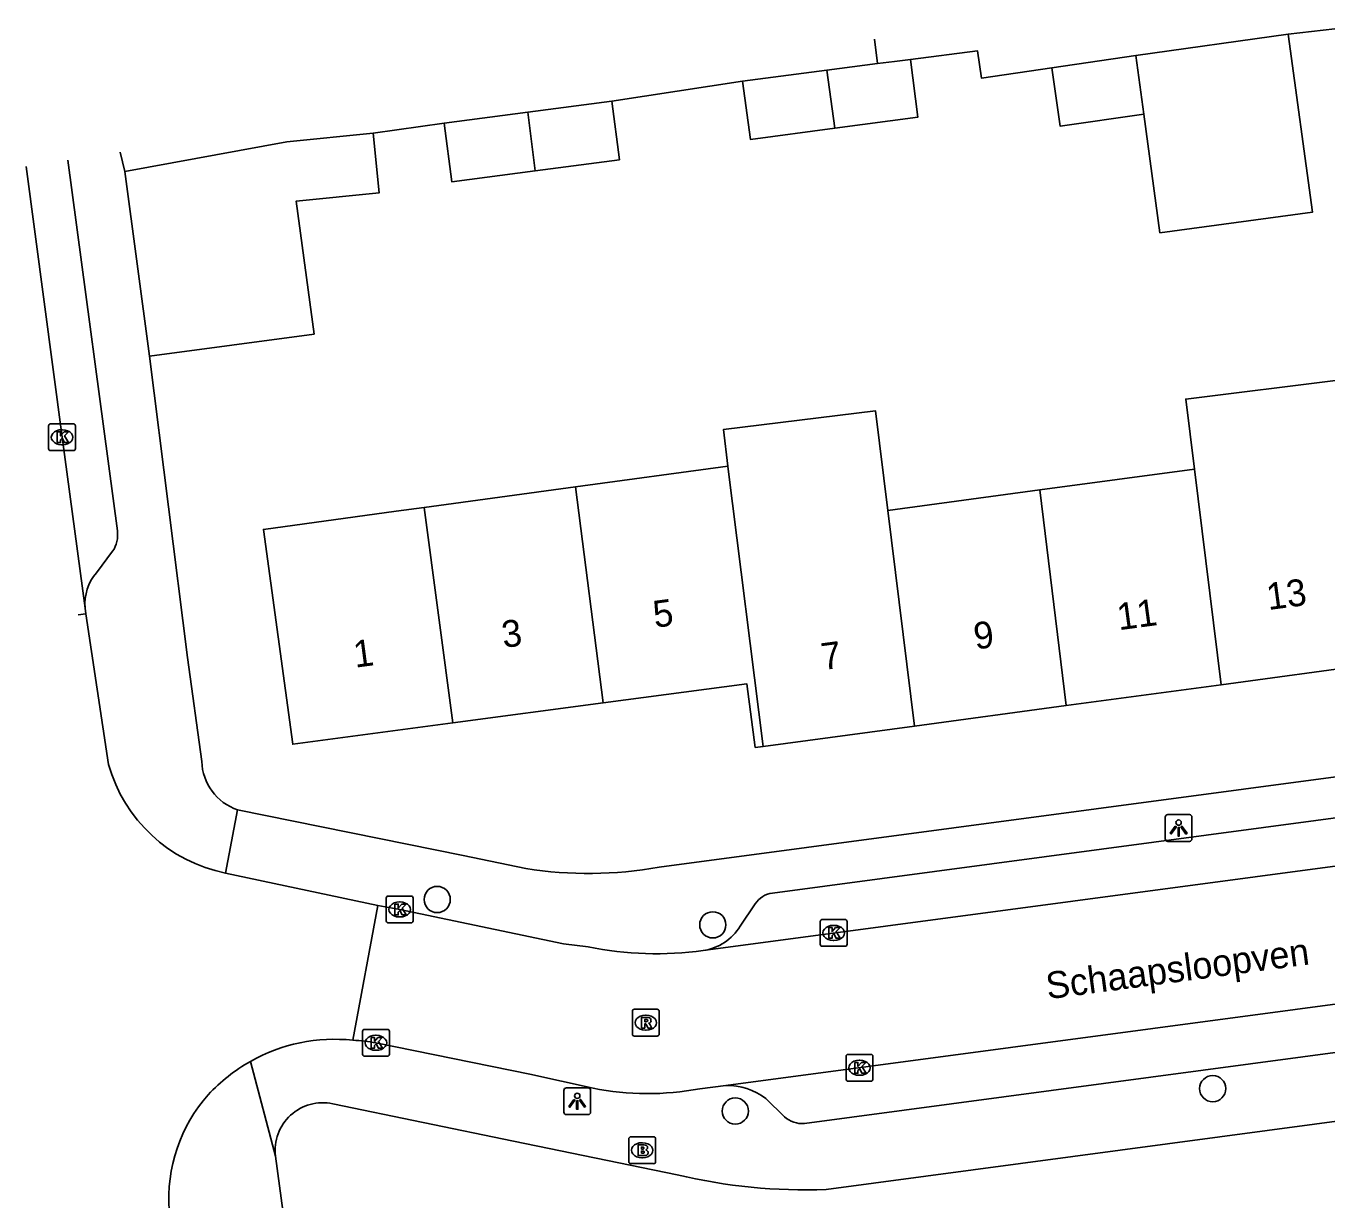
# Model space of a CAD drawing. Extents: x 163427 to 164190, y 380331 to 381641.
# Drawn here: x 163514.8 to 163563.29, y 381088.21 to 381131.98 of the extents above; entities that cross this region are included whole.
import ezdxf

# ---------------------------------------------------------------- set-up
doc = ezdxf.new("R2010")
doc.units = 0
for name, color, linetype in [('IMGEO_Boom', 7, 'Continuous'), ('IMGEO_Brandkraan', 7, 'Continuous'), ('IMGEO_Kolk', 7, 'Continuous'), ('IMGEO_Lichtpunt', 7, 'Continuous'), ('IMGEO_Muur', 7, 'Continuous'), ('IMGEO_Openbare_ruimte_label', 7, 'Continuous'), ('IMGEO_Pand', 7, 'Continuous'), ('IMGEO_Pand_nummerreeks', 7, 'Continuous'), ('IMGEO_Rijbaan_lokaal_open', 7, 'Continuous'), ('IMGEO_Rioolput', 7, 'Continuous'), ('IMGEO_Voetpad_open', 7, 'Continuous')]:
    doc.layers.add(name, color=color, linetype=linetype)

msp = doc.modelspace()

# ---------------------------------------------------------------- linework, layer by layer
at = {"layer": 'IMGEO_Boom'}
for centre in [(163530.137, 381099.414), (163540.416, 381098.468), (163559.061, 381092.362), (163541.255, 381091.526)]:
    msp.add_circle(centre, 0.489, dxfattribs=at)
at = {"layer": 'IMGEO_Brandkraan'}
for p, q in [((163537.283, 381089.638), (163537.283, 381090.49)), ((163537.358, 381090.564), (163538.21, 381090.564)), ((163538.284, 381090.49), (163538.284, 381089.638)), ((163537.771, 381090.344), (163537.796, 381090.344)), ((163538.21, 381089.564), (163537.358, 381089.564)), ((163537.794, 381089.784), (163537.769, 381089.784))]:
    msp.add_line(p, q, dxfattribs=at)
for points in [[(163537.283, 381089.638), (163537.283, 381090.49)], [(163537.358, 381090.564), (163538.21, 381090.564)], [(163538.284, 381090.49), (163538.284, 381089.638)], [(163537.631, 381090.264), (163537.631, 381089.864), (163537.844, 381089.864)], [(163537.862, 381090.264), (163537.631, 381090.264)], [(163537.81, 381090.183), (163537.756, 381090.183), (163537.756, 381090.107)], [(163537.756, 381090.107), (163537.809, 381090.107)], [(163537.818, 381090.031), (163537.756, 381090.031), (163537.756, 381089.95)], [(163538.21, 381089.564), (163537.358, 381089.564)], [(163537.756, 381089.95), (163537.818, 381089.95)]]:
    msp.add_lwpolyline(points, dxfattribs=at)
for centre, radius, start, end in [((163537.36, 381090.488), 0.0765, 91.552, 178.448), ((163537.36, 381090.488), 0.0765, 91.552, 178.448), ((163538.208, 381090.488), 0.0765, 1.552, 88.448), ((163538.208, 381090.488), 0.0765, 1.552, 88.448), ((163537.811, 381090.145), 0.0379, 267.8285, 90.9355), ((163537.819, 381089.99), 0.0404, 269.8759, 90.5077), ((163537.866, 381090.119), 0.145, 59.4692, 91.5367), ((163537.891, 381090.166), 0.0922, 285.5137, 58.1501), ((163537.896, 381089.974), 0.105, 301.3115, 78.989), ((163537.36, 381089.64), 0.0765, 181.552, 268.448), ((163537.36, 381089.64), 0.0765, 181.552, 268.448), ((163537.85, 381090.115), 0.251, 268.6676, 293.5347), ((163538.208, 381089.64), 0.0765, 271.552, 358.448), ((163538.208, 381089.64), 0.0765, 271.552, 358.448)]:
    msp.add_arc(centre, radius, start, end, dxfattribs=at)
for centre, major_axis, ratio, start_param, end_param in [((163537.77, 381090.064), (-0.387, 0.002), 0.722429, 4.712389, 7.853982), ((163537.795, 381090.064), (-0.39, 0.002), 0.717154, 1.570796, 4.712389)]:
    msp.add_ellipse(centre, major_axis=major_axis, ratio=ratio, start_param=start_param, end_param=end_param, dxfattribs=at)
at = {"layer": 'IMGEO_Kolk'}
for p, q in [((163515.719, 381117.151), (163516.571, 381117.151)), ((163515.644, 381116.225), (163515.644, 381117.077)), ((163516.132, 381116.931), (163516.157, 381116.931)), ((163516.645, 381117.077), (163516.645, 381116.225)), ((163516.571, 381116.151), (163515.719, 381116.151)), ((163516.155, 381116.371), (163516.13, 381116.371)), ((163528.238, 381098.616), (163528.238, 381099.468)), ((163528.313, 381099.542), (163529.165, 381099.542)), ((163528.726, 381099.322), (163528.751, 381099.322)), ((163529.239, 381099.468), (163529.239, 381098.616)), ((163528.749, 381098.762), (163528.724, 381098.762)), ((163529.165, 381098.542), (163528.313, 381098.542)), ((163544.424, 381097.743), (163544.424, 381098.595)), ((163544.499, 381098.669), (163545.351, 381098.669)), ((163544.912, 381098.449), (163544.937, 381098.449)), ((163545.425, 381098.595), (163545.425, 381097.743)), ((163544.935, 381097.889), (163544.91, 381097.889)), ((163545.351, 381097.669), (163544.499, 381097.669)), ((163527.351, 381093.644), (163527.351, 381094.496)), ((163527.426, 381094.57), (163528.278, 381094.57)), ((163527.839, 381094.35), (163527.864, 381094.35)), ((163528.352, 381094.496), (163528.352, 381093.644)), ((163528.278, 381093.57), (163527.426, 381093.57)), ((163527.862, 381093.79), (163527.837, 381093.79)), ((163545.387, 381092.712), (163545.387, 381093.564)), ((163545.462, 381093.638), (163546.314, 381093.638)), ((163545.875, 381093.418), (163545.9, 381093.418)), ((163546.388, 381093.564), (163546.388, 381092.712)), ((163546.314, 381092.638), (163545.462, 381092.638)), ((163545.898, 381092.858), (163545.873, 381092.858))]:
    msp.add_line(p, q, dxfattribs=at)
for points in [[(163515.719, 381117.151), (163516.571, 381117.151)], [(163515.644, 381116.225), (163515.644, 381117.077)], [(163515.965, 381116.851), (163516.088, 381116.851), (163516.088, 381116.7), (163516.218, 381116.851), (163516.382, 381116.851), (163516.236, 381116.7), (163516.389, 381116.451), (163516.237, 381116.451), (163516.152, 381116.615), (163516.088, 381116.548), (163516.088, 381116.451), (163515.965, 381116.451), (163515.965, 381116.851)], [(163516.645, 381117.077), (163516.645, 381116.225)], [(163516.571, 381116.151), (163515.719, 381116.151)], [(163528.238, 381098.616), (163528.238, 381099.468)], [(163528.313, 381099.542), (163529.165, 381099.542)], [(163528.559, 381099.242), (163528.682, 381099.242), (163528.682, 381099.091), (163528.812, 381099.242), (163528.976, 381099.242), (163528.83, 381099.091), (163528.983, 381098.842), (163528.831, 381098.842), (163528.746, 381099.006), (163528.682, 381098.939), (163528.682, 381098.842), (163528.559, 381098.842), (163528.559, 381099.242)], [(163529.239, 381099.468), (163529.239, 381098.616)], [(163529.165, 381098.542), (163528.313, 381098.542)], [(163544.424, 381097.743), (163544.424, 381098.595)], [(163544.499, 381098.669), (163545.351, 381098.669)], [(163544.745, 381098.369), (163544.868, 381098.369), (163544.868, 381098.218), (163544.998, 381098.369), (163545.162, 381098.369), (163545.016, 381098.218), (163545.169, 381097.969), (163545.017, 381097.969), (163544.932, 381098.133), (163544.868, 381098.066), (163544.868, 381097.969), (163544.745, 381097.969), (163544.745, 381098.369)], [(163545.425, 381098.595), (163545.425, 381097.743)], [(163545.351, 381097.669), (163544.499, 381097.669)], [(163527.351, 381093.644), (163527.351, 381094.496)], [(163527.426, 381094.57), (163528.278, 381094.57)], [(163528.352, 381094.496), (163528.352, 381093.644)], [(163527.672, 381094.27), (163527.795, 381094.27), (163527.795, 381094.119), (163527.925, 381094.27), (163528.089, 381094.27), (163527.943, 381094.119), (163528.096, 381093.87), (163527.944, 381093.87), (163527.859, 381094.034), (163527.795, 381093.967), (163527.795, 381093.87), (163527.672, 381093.87), (163527.672, 381094.27)], [(163528.278, 381093.57), (163527.426, 381093.57)], [(163545.387, 381092.712), (163545.387, 381093.564)], [(163545.462, 381093.638), (163546.314, 381093.638)], [(163546.388, 381093.564), (163546.388, 381092.712)], [(163545.708, 381093.338), (163545.831, 381093.338), (163545.831, 381093.187), (163545.961, 381093.338), (163546.125, 381093.338), (163545.979, 381093.187), (163546.132, 381092.938), (163545.98, 381092.938), (163545.895, 381093.102), (163545.831, 381093.035), (163545.831, 381092.938), (163545.708, 381092.938), (163545.708, 381093.338)], [(163546.314, 381092.638), (163545.462, 381092.638)]]:
    msp.add_lwpolyline(points, dxfattribs=at)
for centre, start, end in [((163515.721, 381117.075), 91.552, 178.448), ((163515.721, 381117.075), 91.552, 178.448), ((163516.569, 381117.075), 1.552, 88.448), ((163516.569, 381117.075), 1.552, 88.448), ((163515.721, 381116.227), 181.552, 268.448), ((163515.721, 381116.227), 181.552, 268.448), ((163516.569, 381116.227), 271.552, 358.448), ((163516.569, 381116.227), 271.552, 358.448), ((163528.315, 381099.466), 91.552, 178.448), ((163528.315, 381099.466), 91.552, 178.448), ((163529.163, 381099.466), 1.552, 88.448), ((163529.163, 381099.466), 1.552, 88.448), ((163528.315, 381098.618), 181.552, 268.448), ((163528.315, 381098.618), 181.552, 268.448), ((163529.163, 381098.618), 271.552, 358.448), ((163529.163, 381098.618), 271.552, 358.448), ((163544.501, 381098.593), 91.552, 178.448), ((163544.501, 381098.593), 91.552, 178.448), ((163545.349, 381098.593), 1.552, 88.448), ((163545.349, 381098.593), 1.552, 88.448), ((163544.501, 381097.745), 181.552, 268.448), ((163544.501, 381097.745), 181.552, 268.448), ((163545.349, 381097.745), 271.552, 358.448), ((163545.349, 381097.745), 271.552, 358.448), ((163527.428, 381094.494), 91.552, 178.448), ((163527.428, 381094.494), 91.552, 178.448), ((163528.276, 381094.494), 1.552, 88.448), ((163528.276, 381094.494), 1.552, 88.448), ((163527.428, 381093.646), 181.552, 268.448), ((163527.428, 381093.646), 181.552, 268.448), ((163528.276, 381093.646), 271.552, 358.448), ((163528.276, 381093.646), 271.552, 358.448), ((163545.464, 381093.562), 91.552, 178.448), ((163545.464, 381093.562), 91.552, 178.448), ((163546.312, 381093.562), 1.552, 88.448), ((163546.312, 381093.562), 1.552, 88.448), ((163545.464, 381092.714), 181.552, 268.448), ((163545.464, 381092.714), 181.552, 268.448), ((163546.312, 381092.714), 271.552, 358.448), ((163546.312, 381092.714), 271.552, 358.448)]:
    msp.add_arc(centre, 0.0765, start, end, dxfattribs=at)
for centre, major_axis, ratio, start_param, end_param in [((163516.131, 381116.651), (-0.387, 0.002), 0.722429, 4.712389, 7.853982), ((163516.156, 381116.651), (-0.39, 0.002), 0.717154, 1.570796, 4.712389), ((163528.725, 381099.042), (-0.387, 0.002), 0.722429, 4.712389, 7.853982), ((163528.75, 381099.042), (-0.39, 0.002), 0.717154, 1.570796, 4.712389), ((163544.911, 381098.169), (-0.387, 0.002), 0.722429, 4.712389, 7.853982), ((163544.936, 381098.169), (-0.39, 0.002), 0.717154, 1.570796, 4.712389), ((163527.838, 381094.07), (-0.387, 0.002), 0.722429, 4.712389, 7.853982), ((163527.863, 381094.07), (-0.39, 0.002), 0.717154, 1.570796, 4.712389), ((163545.874, 381093.138), (-0.387, 0.002), 0.722429, 4.712389, 7.853982), ((163545.899, 381093.138), (-0.39, 0.002), 0.717154, 1.570796, 4.712389)]:
    msp.add_ellipse(centre, major_axis=major_axis, ratio=ratio, start_param=start_param, end_param=end_param, dxfattribs=at)
at = {"layer": 'IMGEO_Lichtpunt'}
for p, q in [((163558.194, 381102.578), (163557.386, 381102.578)), ((163558.194, 381102.578), (163557.386, 381102.578)), ((163557.292, 381102.483), (163557.292, 381101.676)), ((163557.292, 381102.483), (163557.292, 381101.676)), ((163558.288, 381101.676), (163558.288, 381102.483)), ((163558.288, 381101.676), (163558.288, 381102.483)), ((163557.386, 381101.582), (163558.194, 381101.582)), ((163557.386, 381101.582), (163558.194, 381101.582)), ((163535.763, 381092.391), (163534.955, 381092.391)), ((163535.763, 381092.391), (163534.955, 381092.391)), ((163534.861, 381092.296), (163534.861, 381091.489)), ((163534.861, 381092.296), (163534.861, 381091.489)), ((163535.857, 381091.489), (163535.857, 381092.296)), ((163535.857, 381091.489), (163535.857, 381092.296)), ((163534.955, 381091.395), (163535.763, 381091.395)), ((163534.955, 381091.395), (163535.763, 381091.395))]:
    msp.add_line(p, q, dxfattribs=at)
for points in [[(163557.666, 381102.147), (163557.705, 381102.119), (163557.517, 381101.857), (163557.479, 381101.884), (163557.666, 381102.147)], [(163557.768, 381102.099), (163557.815, 381102.099), (163557.815, 381101.777), (163557.768, 381101.777), (163557.768, 381102.099)], [(163557.878, 381102.119), (163557.916, 381102.146), (163558.103, 381101.884), (163558.064, 381101.856), (163557.878, 381102.119)], [(163535.235, 381091.96), (163535.274, 381091.932), (163535.086, 381091.67), (163535.048, 381091.697), (163535.235, 381091.96)], [(163535.337, 381091.912), (163535.384, 381091.912), (163535.384, 381091.59), (163535.337, 381091.59), (163535.337, 381091.912)], [(163535.447, 381091.932), (163535.485, 381091.959), (163535.672, 381091.697), (163535.633, 381091.669), (163535.447, 381091.932)]]:
    msp.add_lwpolyline(points, dxfattribs=at)
for centre in [(163557.791, 381102.281), (163535.36, 381092.094)]:
    msp.add_circle(centre, 0.0994, dxfattribs=at)
for centre, start, end in [((163557.386, 381102.483), 90, 180), ((163557.386, 381102.483), 90, 180), ((163558.194, 381102.483), 0, 90), ((163558.194, 381102.483), 0, 90), ((163557.386, 381101.676), 180, 270), ((163557.386, 381101.676), 180, 270), ((163558.194, 381101.676), 270, 0), ((163558.194, 381101.676), 270, 360), ((163534.955, 381092.296), 90, 180), ((163534.955, 381092.296), 90, 180), ((163535.763, 381092.296), 0, 90), ((163535.763, 381092.296), 0, 90), ((163534.955, 381091.489), 180, 270), ((163534.955, 381091.489), 180, 270), ((163535.763, 381091.489), 270, 0), ((163535.763, 381091.489), 270, 360)]:
    msp.add_arc(centre, 0.0946, start, end, dxfattribs=at)
at = {"layer": 'IMGEO_Muur'}
msp.add_lwpolyline([(163520.828, 381108.433), (163519.41, 381119.671)], dxfattribs=at)
at = {"layer": 'IMGEO_Pand'}
for points in [[(163556.193, 381130.882), (163561.88, 381131.685)], [(163561.88, 381131.685), (163562.784, 381125.048), (163557.093, 381124.274), (163556.49, 381128.698)], [(163547.788, 381130.741), (163548.066, 381128.591), (163544.967, 381128.177)], [(163546.562, 381130.583), (163547.198, 381130.665), (163547.788, 381130.741)], [(163553.06, 381130.426), (163556.193, 381130.882)], [(163556.193, 381130.882), (163556.49, 381128.698)], [(163541.527, 381129.933), (163544.666, 381130.338)], [(163544.666, 381130.338), (163546.562, 381130.583)], [(163544.967, 381128.177), (163544.666, 381130.338)], [(163556.49, 381128.698), (163553.376, 381128.245), (163553.06, 381130.426)], [(163544.967, 381128.177), (163541.819, 381127.756), (163541.527, 381129.933)], [(163530.394, 381128.359), (163533.52, 381128.769)], [(163533.52, 381128.769), (163536.644, 381129.179)], [(163533.52, 381128.769), (163533.796, 381126.589)], [(163536.644, 381129.179), (163536.93, 381127), (163533.796, 381126.589)], [(163533.796, 381126.589), (163530.68, 381126.18), (163530.394, 381128.359)], [(163518.483, 381126.559), (163524.525, 381127.66), (163527.751, 381127.985)], [(163527.751, 381127.985), (163527.975, 381125.768), (163524.877, 381125.457), (163525.545, 381120.497), (163519.41, 381119.671)], [(163519.41, 381119.671), (163518.483, 381126.559)], [(163558.377, 381115.463), (163558.054, 381118.072), (163563.846, 381118.789), (163564.131, 381116.241)], [(163540.978, 381115.568), (163540.81, 381116.935), (163546.49, 381117.633), (163546.947, 381113.919)], [(163535.289, 381114.796), (163540.978, 381115.568)], [(163542.291, 381105.122), (163540.993, 381115.456), (163540.978, 381115.568)], [(163552.613, 381114.684), (163558.377, 381115.463)], [(163558.377, 381115.463), (163559.372, 381107.423)], [(163529.65, 381114.03), (163535.289, 381114.796)], [(163536.327, 381106.745), (163535.289, 381114.796)], [(163546.947, 381113.919), (163552.613, 381114.684)], [(163552.613, 381114.684), (163553.6, 381106.645)], [(163530.716, 381105.998), (163524.748, 381105.204), (163523.653, 381113.216), (163528.608, 381113.889), (163529.65, 381114.03)], [(163529.65, 381114.03), (163530.716, 381105.998)], [(163546.947, 381113.919), (163547.935, 381105.882)], [(163565.032, 381108.186), (163559.372, 381107.423)], [(163542.291, 381105.122), (163541.997, 381105.082), (163541.682, 381107.457), (163536.327, 381106.745)], [(163559.372, 381107.423), (163553.6, 381106.645)], [(163536.327, 381106.745), (163530.716, 381105.998)], [(163553.6, 381106.645), (163547.935, 381105.882)], [(163547.935, 381105.882), (163542.291, 381105.122)]]:
    msp.add_lwpolyline(points, dxfattribs=at)
at = {"layer": 'IMGEO_Rijbaan_lokaal_open'}
for points in [[(163561.88, 381131.685), (163564.484, 381131.985)], [(163546.445, 381131.489), (163546.562, 381130.583)], [(163547.788, 381130.741), (163550.285, 381131.063), (163550.433, 381130.044), (163553.06, 381130.426)], [(163514.8, 381126.75), (163516.144, 381116.651), (163517.002, 381110.283)], [(163517.031, 381110.071), (163516.743, 381110.026)], [(163517.002, 381110.283), (163517.031, 381110.071)], [(163517.031, 381110.071), (163517.879, 381104.451)], [(163540.061, 381097.511), (163588.22, 381103.933)], [(163527.923, 381099.184), (163522.245, 381100.401)], [(163526.995, 381094.166), (163527.923, 381099.184)], [(163527.923, 381099.184), (163528.739, 381099.041), (163534.851, 381097.755), (163535.767, 381097.645)], [(163588.678, 381098.851), (163540.896, 381092.473)], [(163535.949, 381092.374), (163533.591, 381092.905), (163527.852, 381094.071)], [(163540.896, 381092.473), (163539.927, 381092.358)]]:
    msp.add_lwpolyline(points, dxfattribs=at)
for centre, radius, start, end in [((163523.353, 381105.973), 5.682, 195.5436, 258.757), ((163538.315, 381110.436), 13.043, 258.7332, 277.692), ((163526.32, 381087.776), 6.426, 83.973, 119.3264), ((163526.448, 381085.319), 8.864, 80.8865, 86.4625), ((163526.339, 381087.754), 6.454, 119.3808, 137.2515), ((163525.912, 381088.281), 5.784, 138.2092, 184.4582), ((163537.979, 381102.682), 10.506, 258.8562, 280.6829)]:
    msp.add_arc(centre, radius, start, end, dxfattribs=at)
at = {"layer": 'IMGEO_Rioolput'}
for p, q in [((163537.49, 381095.32), (163538.342, 381095.32)), ((163537.415, 381094.394), (163537.415, 381095.246)), ((163537.903, 381095.1), (163537.928, 381095.1)), ((163538.416, 381095.246), (163538.416, 381094.394)), ((163537.926, 381094.54), (163537.901, 381094.54)), ((163538.342, 381094.32), (163537.49, 381094.32))]:
    msp.add_line(p, q, dxfattribs=at)
for points in [[(163537.49, 381095.32), (163538.342, 381095.32)], [(163537.415, 381094.394), (163537.415, 381095.246)], [(163538.004, 381095.018), (163537.752, 381095.02), (163537.752, 381094.62)], [(163537.93, 381094.939), (163537.876, 381094.939), (163537.876, 381094.858)], [(163537.876, 381094.858), (163537.928, 381094.858)], [(163538.416, 381095.246), (163538.416, 381094.394)], [(163537.752, 381094.62), (163537.876, 381094.62), (163537.876, 381094.782), (163537.887, 381094.782)], [(163537.934, 381094.753), (163538.005, 381094.62), (163538.145, 381094.62), (163538.08, 381094.746)], [(163538.342, 381094.32), (163537.49, 381094.32)]]:
    msp.add_lwpolyline(points, dxfattribs=at)
for centre, radius, start, end in [((163537.492, 381095.244), 0.0765, 91.552, 178.448), ((163537.492, 381095.244), 0.0765, 91.552, 178.448), ((163538.34, 381095.244), 0.0765, 1.552, 88.448), ((163538.34, 381095.244), 0.0765, 1.552, 88.448), ((163537.912, 381095.047), 0.19, 274.7715, 282.9687), ((163537.936, 381094.843), 0.0964, 77.0061, 93.1865), ((163537.95, 381094.9), 0.0378, 276.6634, 79.6772), ((163538.003, 381094.908), 0.109, 350.3612, 89.416), ((163538.001, 381094.908), 0.112, 277.5842, 350.9817), ((163537.492, 381094.396), 0.0765, 181.552, 268.448), ((163537.492, 381094.396), 0.0765, 181.552, 268.448), ((163537.886, 381094.729), 0.0533, 26.0293, 88.6989), ((163537.985, 381094.693), 0.108, 29.5134, 73.7905), ((163538.34, 381094.396), 0.0765, 271.552, 358.448), ((163538.34, 381094.396), 0.0765, 271.552, 358.448)]:
    msp.add_arc(centre, radius, start, end, dxfattribs=at)
for centre, major_axis, ratio, start_param, end_param in [((163537.902, 381094.82), (-0.387, 0.002), 0.722429, 4.712389, 7.853982), ((163537.927, 381094.82), (-0.39, 0.002), 0.717154, 1.570796, 4.712389)]:
    msp.add_ellipse(centre, major_axis=major_axis, ratio=ratio, start_param=start_param, end_param=end_param, dxfattribs=at)
at = {"layer": 'IMGEO_Voetpad_open'}
for points in [[(163536.644, 381129.179), (163541.527, 381129.933)], [(163527.751, 381127.985), (163530.394, 381128.359)], [(163516.355, 381126.983), (163518.207, 381113.155)], [(163518.483, 381126.559), (163518.312, 381127.276)], [(163521.354, 381104.563), (163520.828, 381108.433), (163519.41, 381119.671)], [(163518.031, 381112.397), (163517.424, 381111.6)], [(163538.412, 381100.618), (163587.5, 381107.168)], [(163542.643, 381099.655), (163585.311, 381105.356)], [(163522.245, 381100.401), (163522.689, 381102.755)], [(163522.689, 381102.755), (163531.111, 381101.05), (163533.447, 381100.571)], [(163541.437, 381098.416), (163541.997, 381099.253)], [(163586.498, 381096.765), (163543.832, 381091.056)], [(163588.503, 381094.461), (163544.642, 381088.602)], [(163523.173, 381093.378), (163524.106, 381089.843)], [(163543.088, 381091.31), (163542.393, 381091.992)], [(163539.089, 381089.149), (163532.985, 381090.401), (163526.238, 381091.796)], [(163524.106, 381089.843), (163526.055, 381075.376), (163526.663, 381070.867), (163527.606, 381063.862), (163528.471, 381057.443), (163536.152, 381000), (163537.686, 380988.53)]]:
    msp.add_lwpolyline(points, dxfattribs=at)
for centre, radius, start, end in [((163517.145, 381113.002), 1.073, 325.6739, 8.1823), ((163518.841, 381110.42), 1.844, 140.2095, 184.257), ((163523.332, 381104.627), 1.979, 181.8411, 251.0421), ((163535.793, 381115.058), 14.675, 260.8029, 280.2818), ((163542.764, 381098.741), 0.922, 97.5229, 146.2644), ((163539.781, 381099.436), 1.945, 278.2861, 328.38), ((163540.991, 381090.199), 2.276, 51.9789, 92.3957), ((163525.865, 381090.063), 1.772, 77.8354, 187.1465), ((163543.781, 381092.123), 1.068, 229.5609, 272.7395), ((163543.86, 381109.123), 20.536, 256.566, 272.1825)]:
    msp.add_arc(centre, radius, start, end, dxfattribs=at)

# ---------------------------------------------------------------- texts
at = {"layer": 'IMGEO_Openbare_ruimte_label'}
msp.add_text('Schaapsloopven', height=1, rotation=7.5871, dxfattribs=at).set_placement((163552.91, 381095.692))
at = {"layer": 'IMGEO_Pand_nummerreeks'}
for s, rotation, p in [('13', 7.6719, (163561.136, 381110.204)), ('5', 7.5785, (163538.255, 381109.543)), ('11', 7.6742, (163555.561, 381109.452)), ('3', 7.5785, (163532.611, 381108.792)), ('9', 7.6742, (163550.215, 381108.732)), ('1', 7.5785, (163527.079, 381108.056)), ('7', 7.6742, (163544.526, 381107.966))]:
    msp.add_text(s, height=1, rotation=rotation, dxfattribs=at).set_placement(p)

doc.saveas('drawing.dxf')
